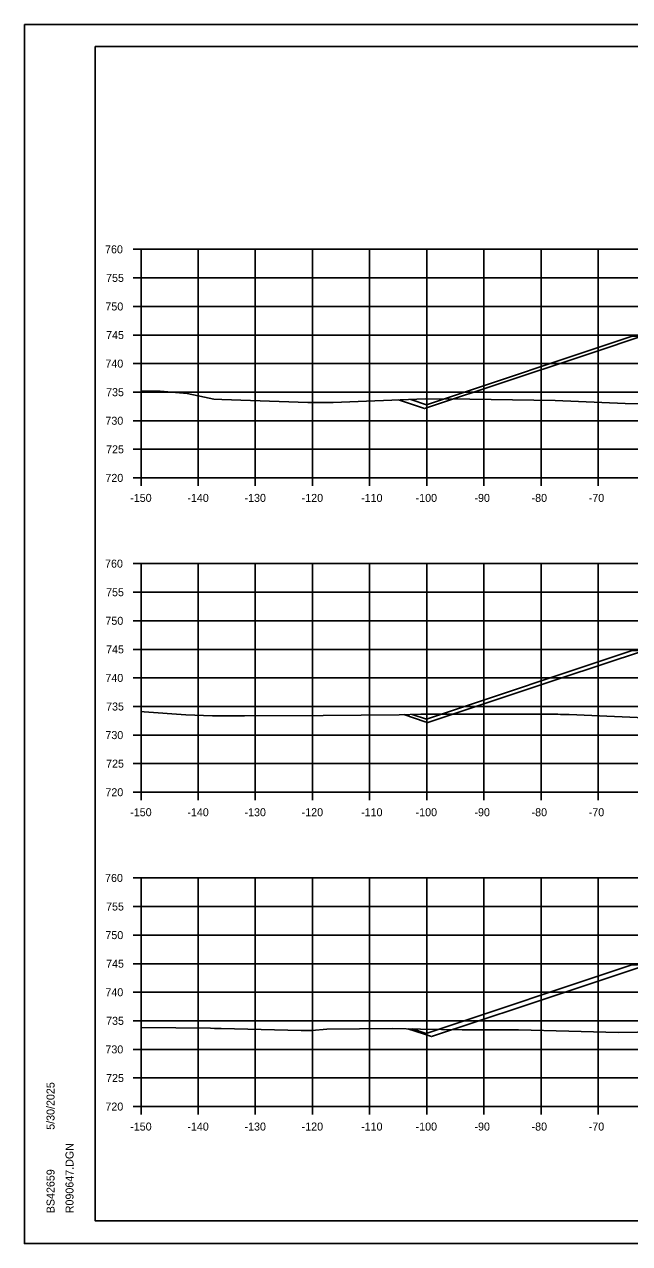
# Model space of a CAD drawing. Extents: x 1202951 to 1376887, y 378065 to 728038.
# Drawn here: x 1374114.6 to 1374220.5, y 378973.3 to 379186.6 of the extents above; entities that cross this region are included whole.
import ezdxf

# ---------------------------------------------------------------- set-up
doc = ezdxf.new("R2010")
doc.units = 0
for name, color, linetype in [('R_Axis', 7, 'Continuous'), ('R_Axis Annot', 7, 'Continuous'), ('R_Exist Surface', 7, 'Continuous'), ('R_Fin Surface', 7, 'Continuous'), ('R_Grid', 7, 'Continuous'), ('R_No Plot', 7, 'Continuous')]:
    doc.layers.add(name, color=color, linetype=linetype)

msp = doc.modelspace()

# ---------------------------------------------------------------- linework, layer by layer
at = {"layer": 'R_Axis'}
for p, q in [((1374133.58, 379147.26), (1374134.98, 379147.26)), ((1374134.98, 379107.26), (1374134.98, 379147.26)), ((1374133.58, 379142.26), (1374134.98, 379142.26)), ((1374133.58, 379137.26), (1374134.98, 379137.26)), ((1374133.58, 379132.26), (1374134.98, 379132.26)), ((1374133.58, 379127.26), (1374134.98, 379127.26)), ((1374133.58, 379122.26), (1374134.98, 379122.26)), ((1374133.58, 379117.26), (1374134.98, 379117.26)), ((1374133.58, 379112.26), (1374134.98, 379112.26)), ((1374133.58, 379107.26), (1374134.98, 379107.26)), ((1374134.98, 379107.26), (1374434.98, 379107.26)), ((1374134.98, 379105.86), (1374134.98, 379107.26)), ((1374144.98, 379105.86), (1374144.98, 379107.26)), ((1374154.98, 379105.86), (1374154.98, 379107.26)), ((1374164.98, 379105.86), (1374164.98, 379107.26)), ((1374174.98, 379105.86), (1374174.98, 379107.26)), ((1374184.98, 379105.86), (1374184.98, 379107.26)), ((1374194.98, 379105.86), (1374194.98, 379107.26)), ((1374204.98, 379105.86), (1374204.98, 379107.26)), ((1374214.98, 379105.86), (1374214.98, 379107.26)), ((1374133.58, 379092.26), (1374134.98, 379092.26)), ((1374134.98, 379052.26), (1374134.98, 379092.26)), ((1374133.58, 379087.26), (1374134.98, 379087.26)), ((1374133.58, 379082.26), (1374134.98, 379082.26)), ((1374133.58, 379077.26), (1374134.98, 379077.26)), ((1374133.58, 379072.26), (1374134.98, 379072.26)), ((1374133.58, 379067.26), (1374134.98, 379067.26)), ((1374133.58, 379062.26), (1374134.98, 379062.26)), ((1374133.58, 379057.26), (1374134.98, 379057.26)), ((1374133.58, 379052.26), (1374134.98, 379052.26)), ((1374134.98, 379052.26), (1374434.98, 379052.26)), ((1374134.98, 379050.86), (1374134.98, 379052.26)), ((1374144.98, 379050.86), (1374144.98, 379052.26)), ((1374154.98, 379050.86), (1374154.98, 379052.26)), ((1374164.98, 379050.86), (1374164.98, 379052.26)), ((1374174.98, 379050.86), (1374174.98, 379052.26)), ((1374184.98, 379050.86), (1374184.98, 379052.26)), ((1374194.98, 379050.86), (1374194.98, 379052.26)), ((1374204.98, 379050.86), (1374204.98, 379052.26)), ((1374214.98, 379050.86), (1374214.98, 379052.26)), ((1374133.58, 379037.26), (1374134.98, 379037.26)), ((1374134.98, 378997.26), (1374134.98, 379037.26)), ((1374133.58, 379032.26), (1374134.98, 379032.26)), ((1374133.58, 379027.26), (1374134.98, 379027.26)), ((1374133.58, 379022.26), (1374134.98, 379022.26)), ((1374133.58, 379017.26), (1374134.98, 379017.26)), ((1374133.58, 379012.26), (1374134.98, 379012.26)), ((1374133.58, 379007.26), (1374134.98, 379007.26)), ((1374133.58, 379002.26), (1374134.98, 379002.26)), ((1374133.58, 378997.26), (1374134.98, 378997.26)), ((1374134.98, 378997.26), (1374434.98, 378997.26)), ((1374134.98, 378995.86), (1374134.98, 378997.26)), ((1374144.98, 378995.86), (1374144.98, 378997.26)), ((1374154.98, 378995.86), (1374154.98, 378997.26)), ((1374164.98, 378995.86), (1374164.98, 378997.26)), ((1374174.98, 378995.86), (1374174.98, 378997.26)), ((1374184.98, 378995.86), (1374184.98, 378997.26)), ((1374194.98, 378995.86), (1374194.98, 378997.26)), ((1374204.98, 378995.86), (1374204.98, 378997.26)), ((1374214.98, 378995.86), (1374214.98, 378997.26))]:
    msp.add_line(p, q, dxfattribs=at)
at = {"layer": 'R_Exist Surface'}
for points in [[(1374134.98, 379122.51), (1374138.31, 379122.41), (1374141.73, 379122.13), (1374143.04, 379122.01), (1374146.08, 379121.39), (1374147.7, 379121.06), (1374149.15, 379120.97), (1374164.16, 379120.44), (1374166.98, 379120.45), (1374168.58, 379120.46), (1374184.71, 379121.07), (1374192.52, 379121.06), (1374207.47, 379120.79), (1374219.7, 379120.27), (1374226.84, 379120.22)], [(1374134.98, 379066.37), (1374135.51, 379066.34), (1374142.8, 379065.82), (1374147.47, 379065.61), (1374153.07, 379065.61), (1374166.87, 379065.66), (1374180.13, 379065.8), (1374183.93, 379065.94), (1374204.23, 379065.91), (1374207.89, 379065.9), (1374208.39, 379065.89), (1374209.89, 379065.85), (1374227.11, 379065.09)], [(1374134.98, 379011.07), (1374147.14, 379010.96), (1374147.86, 379010.93), (1374149.03, 379010.93), (1374163, 379010.59), (1374164.84, 379010.59), (1374167.49, 379010.79), (1374178.9, 379010.89), (1374183.89, 379010.83), (1374191.17, 379010.69), (1374201.02, 379010.66), (1374209.82, 379010.44), (1374218.47, 379010.23), (1374225.21, 379010.33)]]:
    msp.add_lwpolyline(points, dxfattribs=at)
at = {"layer": 'R_Fin Surface'}
for points in [[(1374182.19, 379120.97), (1374184.93, 379120.06), (1374220.93, 379132.06), (1374221.93, 379132.06), (1374247.98, 379133.58), (1374252.98, 379133.48), (1374255.98, 379133.42), (1374256.47, 379133.42), (1374256.48, 379132.92), (1374257.48, 379132.94), (1374284.98, 379133.49), (1374301.48, 379133.16), (1374302.48, 379133.14), (1374302.49, 379133.64), (1374302.98, 379133.64), (1374305.98, 379133.7), (1374310.98, 379133.8), (1374312.32, 379133.35), (1374317.3, 379131.69), (1374317.85, 379131.51), (1374319.78, 379130.87), (1374341.6, 379123.59)], [(1374180.01, 379120.91), (1374180.73, 379120.67), (1374184.58, 379119.39), (1374187.89, 379120.49), (1374196.39, 379123.32), (1374214.1, 379129.21), (1374222.63, 379132.05)], [(1374182.43, 379065.88), (1374184.91, 379065.06), (1374220.91, 379077.06), (1374221.91, 379077.06), (1374247.98, 379078.56), (1374252.98, 379078.46), (1374255.98, 379078.4), (1374256.47, 379078.4), (1374256.48, 379077.9), (1374257.48, 379077.92), (1374284.98, 379078.47), (1374301.48, 379078.14), (1374302.48, 379078.12), (1374302.49, 379078.62), (1374302.98, 379078.62), (1374305.98, 379078.68), (1374310.98, 379078.78), (1374312.32, 379078.33), (1374319.77, 379075.85), (1374322.25, 379075.02), (1374322.53, 379074.93), (1374323.49, 379074.61), (1374334.41, 379070.97)], [(1374180.95, 379065.84), (1374184.68, 379064.6), (1374185.15, 379064.45), (1374208.46, 379072.19), (1374222.88, 379076.98)], [(1374182.51, 379010.85), (1374184.87, 379010.06), (1374220.87, 379022.06), (1374221.87, 379022.06), (1374247.98, 379023.55), (1374252.98, 379023.45), (1374255.98, 379023.39), (1374256.47, 379023.39), (1374256.48, 379022.89), (1374257.48, 379022.91), (1374284.98, 379023.46), (1374301.48, 379023.13), (1374302.48, 379023.11), (1374302.49, 379023.61), (1374302.98, 379023.61), (1374305.98, 379023.67), (1374310.98, 379023.77), (1374312.32, 379023.32), (1374312.54, 379023.25), (1374318.92, 379021.12), (1374319.77, 379020.84), (1374320.93, 379020.45), (1374326.32, 379018.65), (1374327.19, 379018.36)], [(1374181.69, 379010.86), (1374184.56, 379009.91), (1374185.78, 379009.5), (1374202.02, 379014.89), (1374223.19, 379021.92)]]:
    msp.add_lwpolyline(points, dxfattribs=at)
at = {"layer": 'R_Grid'}
for p, q in [((1374134.98, 379147.26), (1374434.98, 379147.26)), ((1374134.98, 379107.26), (1374134.98, 379147.26)), ((1374144.98, 379107.26), (1374144.98, 379147.26)), ((1374154.98, 379107.26), (1374154.98, 379147.26)), ((1374164.98, 379107.26), (1374164.98, 379147.26)), ((1374174.98, 379107.26), (1374174.98, 379147.26)), ((1374184.98, 379107.26), (1374184.98, 379147.26)), ((1374194.98, 379107.26), (1374194.98, 379147.26)), ((1374204.98, 379107.26), (1374204.98, 379147.26)), ((1374214.98, 379107.26), (1374214.98, 379147.26)), ((1374134.98, 379142.26), (1374434.98, 379142.26)), ((1374134.98, 379137.26), (1374434.98, 379137.26)), ((1374134.98, 379132.26), (1374434.98, 379132.26)), ((1374134.98, 379127.26), (1374434.98, 379127.26)), ((1374134.98, 379122.26), (1374434.98, 379122.26)), ((1374134.98, 379117.26), (1374434.98, 379117.26)), ((1374134.98, 379112.26), (1374434.98, 379112.26)), ((1374134.98, 379107.26), (1374434.98, 379107.26)), ((1374134.98, 379092.26), (1374434.98, 379092.26)), ((1374134.98, 379052.26), (1374134.98, 379092.26)), ((1374144.98, 379052.26), (1374144.98, 379092.26)), ((1374154.98, 379052.26), (1374154.98, 379092.26)), ((1374164.98, 379052.26), (1374164.98, 379092.26)), ((1374174.98, 379052.26), (1374174.98, 379092.26)), ((1374184.98, 379052.26), (1374184.98, 379092.26)), ((1374194.98, 379052.26), (1374194.98, 379092.26)), ((1374204.98, 379052.26), (1374204.98, 379092.26)), ((1374214.98, 379052.26), (1374214.98, 379092.26)), ((1374134.98, 379087.26), (1374434.98, 379087.26)), ((1374134.98, 379082.26), (1374434.98, 379082.26)), ((1374134.98, 379077.26), (1374434.98, 379077.26)), ((1374134.98, 379072.26), (1374434.98, 379072.26)), ((1374134.98, 379067.26), (1374434.98, 379067.26)), ((1374134.98, 379062.26), (1374434.98, 379062.26)), ((1374134.98, 379057.26), (1374434.98, 379057.26)), ((1374134.98, 379052.26), (1374434.98, 379052.26)), ((1374134.98, 379037.26), (1374434.98, 379037.26)), ((1374134.98, 378997.26), (1374134.98, 379037.26)), ((1374144.98, 378997.26), (1374144.98, 379037.26)), ((1374154.98, 378997.26), (1374154.98, 379037.26)), ((1374164.98, 378997.26), (1374164.98, 379037.26)), ((1374174.98, 378997.26), (1374174.98, 379037.26)), ((1374184.98, 378997.26), (1374184.98, 379037.26)), ((1374194.98, 378997.26), (1374194.98, 379037.26)), ((1374204.98, 378997.26), (1374204.98, 379037.26)), ((1374214.98, 378997.26), (1374214.98, 379037.26)), ((1374134.98, 379032.26), (1374434.98, 379032.26)), ((1374134.98, 379027.26), (1374434.98, 379027.26)), ((1374134.98, 379022.26), (1374434.98, 379022.26)), ((1374134.98, 379017.26), (1374434.98, 379017.26)), ((1374134.98, 379012.26), (1374434.98, 379012.26)), ((1374134.98, 379007.26), (1374434.98, 379007.26)), ((1374134.98, 379002.26), (1374434.98, 379002.26)), ((1374134.98, 378997.26), (1374434.98, 378997.26))]:
    msp.add_line(p, q, dxfattribs=at)
at = {"layer": 'R_No Plot'}
for p, q in [((1374114.58, 379186.62), (1374447.91, 379186.62)), ((1374126.98, 379182.72), (1374443.16, 379182.72)), ((1374126.98, 378977.26), (1374126.98, 379182.72)), ((1374126.98, 378977.26), (1374126.98, 378977.26)), ((1374443.16, 378977.26), (1374126.98, 378977.26)), ((1374114.58, 378973.28), (1374447.91, 378973.28))]:
    msp.add_line(p, q, dxfattribs=at)
for points in [[(1374114.57, 379186.62), (1374447.91, 379186.62), (1374447.91, 378973.28), (1374114.57, 378973.28)], [(1374360.9, 379182.72), (1374380.52, 379182.72), (1374380.52, 379172.84), (1374396.63, 379172.84), (1374419.83, 379172.84), (1374419.83, 379148.51), (1374443.16, 379148.51), (1374443.16, 378977.26), (1374126.98, 378977.26), (1374126.98, 379182.72)]]:
    msp.add_lwpolyline(points, close=True, dxfattribs=at)

# ---------------------------------------------------------------- texts
at = {"layer": 'R_Axis Annot'}
for s, p in [('760', (1374128.69, 379146.56)), ('755', (1374128.87, 379141.56)), ('750', (1374128.75, 379136.56)), ('745', (1374128.87, 379131.56)), ('740', (1374128.75, 379126.56)), ('735', (1374128.87, 379121.56)), ('730', (1374128.75, 379116.56)), ('725', (1374128.87, 379111.56)), ('720', (1374128.75, 379106.56)), ('-150', (1374133.09, 379103.06)), ('-140', (1374143.09, 379103.06)), ('-130', (1374153.09, 379103.06)), ('-120', (1374163.09, 379103.06)), ('-110', (1374173.49, 379103.06)), ('-100', (1374183.03, 379103.06)), ('-90', (1374193.32, 379103.06)), ('-80', (1374203.32, 379103.06)), ('-70', (1374213.32, 379103.06)), ('760', (1374128.69, 379091.56)), ('755', (1374128.87, 379086.56)), ('750', (1374128.75, 379081.56)), ('745', (1374128.87, 379076.56)), ('740', (1374128.75, 379071.56)), ('735', (1374128.87, 379066.56)), ('730', (1374128.75, 379061.56)), ('725', (1374128.87, 379056.56)), ('720', (1374128.75, 379051.56)), ('-150', (1374133.09, 379048.06)), ('-140', (1374143.09, 379048.06)), ('-130', (1374153.09, 379048.06)), ('-120', (1374163.09, 379048.06)), ('-110', (1374173.49, 379048.06)), ('-100', (1374183.03, 379048.06)), ('-90', (1374193.32, 379048.06)), ('-80', (1374203.32, 379048.06)), ('-70', (1374213.32, 379048.06)), ('760', (1374128.69, 379036.56)), ('755', (1374128.87, 379031.56)), ('750', (1374128.75, 379026.56)), ('745', (1374128.87, 379021.56)), ('740', (1374128.75, 379016.56)), ('735', (1374128.87, 379011.56)), ('730', (1374128.75, 379006.56)), ('725', (1374128.87, 379001.56)), ('720', (1374128.75, 378996.56)), ('-150', (1374133.09, 378993.06)), ('-140', (1374143.09, 378993.06)), ('-130', (1374153.09, 378993.06)), ('-120', (1374163.09, 378993.06)), ('-110', (1374173.49, 378993.06)), ('-100', (1374183.03, 378993.06)), ('-90', (1374193.32, 378993.06)), ('-80', (1374203.32, 378993.06)), ('-70', (1374213.32, 378993.06))]:
    msp.add_text(s, height=1.4, dxfattribs=at).set_placement(p)
at = {"layer": 'R_No Plot'}
for s, p in [('5/30/2025', (1374119.85, 378993.19)), ('R090647.DGN', (1374123.17, 378978.59)), ('BS42659', (1374119.85, 378978.59))]:
    msp.add_text(s, height=1.4, rotation=90, dxfattribs=at).set_placement(p)

doc.saveas('drawing.dxf')
